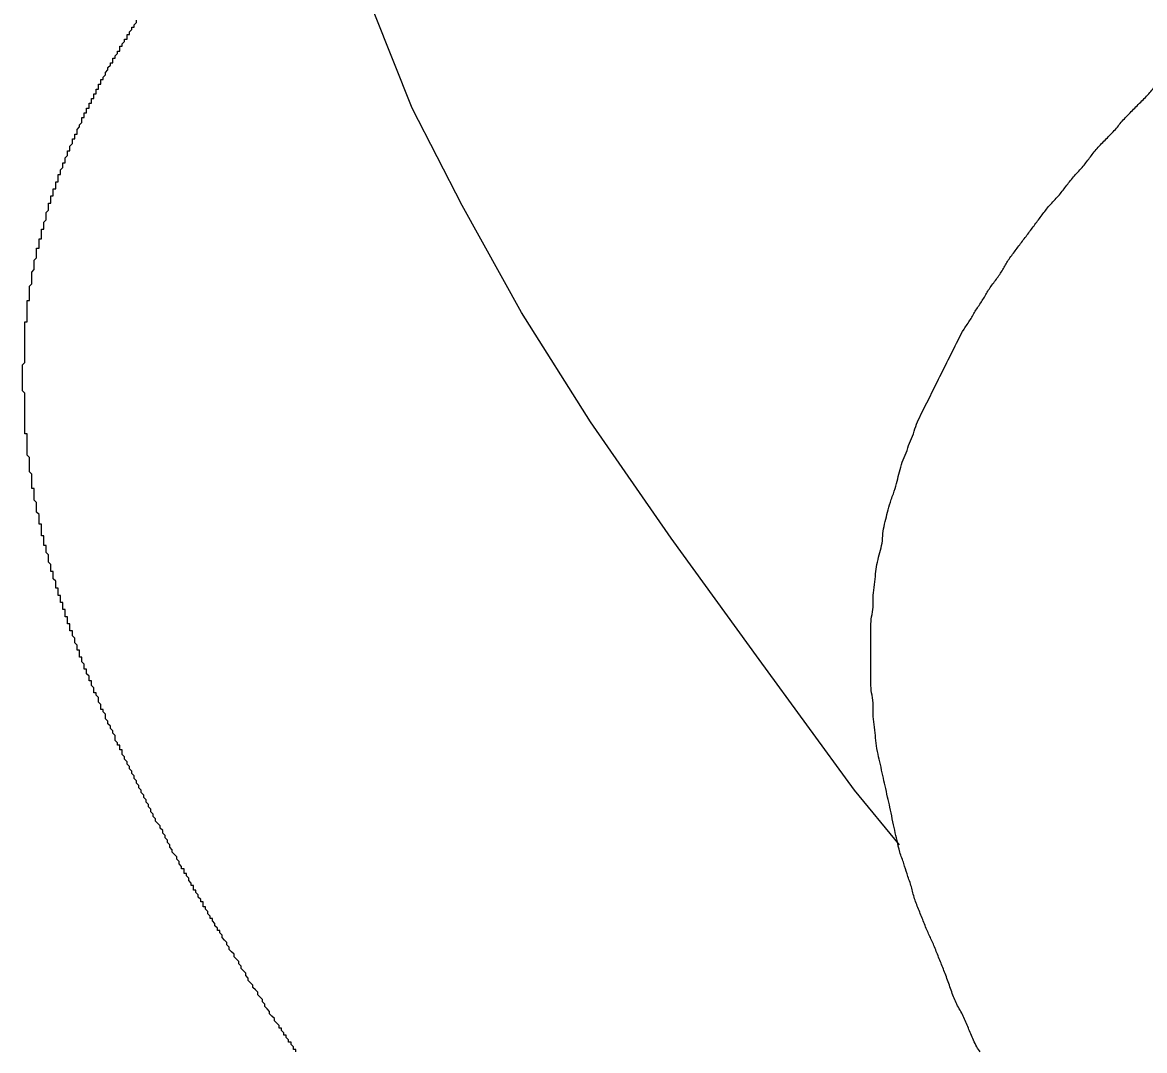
# Model space of a CAD drawing. Extents: x 6707406 to 6714471, y 1868570 to 1872341.
# Drawn here: x 6714210.19 to 6714221.03, y 1870139.82 to 1870149.75 of the extents above; entities that cross this region are included whole.
import ezdxf

# ---------------------------------------------------------------- set-up
doc = ezdxf.new("R2010")
doc.units = 0
doc.layers.add('Nongeo Data(60)', color=7, linetype='Continuous')

msp = doc.modelspace()

# ---------------------------------------------------------------- linework, layer by layer
at = {"layer": 'Nongeo Data(60)'}
for points in [[(6714218.663, 1870141.808), (6714218.227, 1870142.336), (6714217.308, 1870143.599), (6714216.458, 1870144.77), (6714215.677, 1870145.896), (6714215.011, 1870146.952), (6714214.437, 1870147.986), (6714213.955, 1870148.927), (6714213.588, 1870149.846), (6714213.312, 1870150.719), (6714213.174, 1870151.545), (6714213.128, 1870152.005)], [(6714211.015, 1870149.318), (6714211.015, 1870149.318), (6714211.038, 1870149.341), (6714211.038, 1870149.341), (6714211.038, 1870149.364), (6714211.061, 1870149.364), (6714211.061, 1870149.387), (6714211.061, 1870149.387), (6714211.061, 1870149.41), (6714211.084, 1870149.41), (6714211.084, 1870149.433), (6714211.084, 1870149.433), (6714211.107, 1870149.455), (6714211.107, 1870149.455), (6714211.107, 1870149.478), (6714211.13, 1870149.478), (6714211.13, 1870149.501), (6714211.13, 1870149.501), (6714211.13, 1870149.524), (6714211.153, 1870149.524), (6714211.153, 1870149.547), (6714211.153, 1870149.547), (6714211.176, 1870149.57), (6714211.176, 1870149.57), (6714211.176, 1870149.593), (6714211.199, 1870149.593), (6714211.199, 1870149.616), (6714211.199, 1870149.616), (6714211.199, 1870149.639), (6714211.222, 1870149.639), (6714211.222, 1870149.662), (6714211.222, 1870149.662), (6714211.245, 1870149.685), (6714211.245, 1870149.685), (6714211.245, 1870149.708), (6714211.268, 1870149.708), (6714211.268, 1870149.731), (6714211.268, 1870149.731), (6714211.291, 1870149.754), (6714211.291, 1870149.754), (6714211.291, 1870149.777)], [(6714210.671, 1870148.583), (6714210.671, 1870148.583), (6714210.671, 1870148.606), (6714210.671, 1870148.606), (6714210.671, 1870148.629), (6714210.694, 1870148.629), (6714210.694, 1870148.652), (6714210.694, 1870148.652), (6714210.694, 1870148.675), (6714210.717, 1870148.675), (6714210.717, 1870148.698), (6714210.717, 1870148.698), (6714210.717, 1870148.721), (6714210.717, 1870148.721), (6714210.74, 1870148.744), (6714210.74, 1870148.744), (6714210.74, 1870148.766), (6714210.74, 1870148.766), (6714210.763, 1870148.789), (6714210.763, 1870148.789), (6714210.763, 1870148.812), (6714210.763, 1870148.812), (6714210.763, 1870148.835), (6714210.786, 1870148.835), (6714210.786, 1870148.858), (6714210.786, 1870148.858), (6714210.786, 1870148.881), (6714210.809, 1870148.881), (6714210.809, 1870148.904), (6714210.809, 1870148.904), (6714210.809, 1870148.927), (6714210.832, 1870148.927), (6714210.832, 1870148.95), (6714210.832, 1870148.95), (6714210.832, 1870148.973), (6714210.855, 1870148.973), (6714210.855, 1870148.996), (6714210.855, 1870148.996), (6714210.855, 1870149.019), (6714210.878, 1870149.019), (6714210.878, 1870149.042), (6714210.878, 1870149.042), (6714210.878, 1870149.065), (6714210.901, 1870149.065), (6714210.901, 1870149.088), (6714210.901, 1870149.088), (6714210.901, 1870149.111), (6714210.924, 1870149.111), (6714210.924, 1870149.134), (6714210.924, 1870149.134), (6714210.924, 1870149.157), (6714210.946, 1870149.157), (6714210.946, 1870149.18), (6714210.946, 1870149.18), (6714210.946, 1870149.203), (6714210.969, 1870149.203), (6714210.969, 1870149.226), (6714210.969, 1870149.226), (6714210.992, 1870149.249), (6714210.992, 1870149.249), (6714210.992, 1870149.272), (6714210.992, 1870149.272), (6714211.015, 1870149.295), (6714211.015, 1870149.295), (6714211.015, 1870149.318)], [(6714210.395, 1870147.825), (6714210.418, 1870147.848), (6714210.418, 1870147.848), (6714210.418, 1870147.871), (6714210.418, 1870147.894), (6714210.418, 1870147.894), (6714210.418, 1870147.917), (6714210.418, 1870147.917), (6714210.441, 1870147.94), (6714210.441, 1870147.94), (6714210.441, 1870147.963), (6714210.441, 1870147.963), (6714210.441, 1870147.986), (6714210.441, 1870147.986), (6714210.441, 1870148.009), (6714210.464, 1870148.009), (6714210.464, 1870148.032), (6714210.464, 1870148.032), (6714210.464, 1870148.055), (6714210.464, 1870148.055), (6714210.464, 1870148.078), (6714210.487, 1870148.078), (6714210.487, 1870148.1), (6714210.487, 1870148.1), (6714210.487, 1870148.123), (6714210.487, 1870148.123), (6714210.487, 1870148.146), (6714210.51, 1870148.146), (6714210.51, 1870148.169), (6714210.51, 1870148.169), (6714210.51, 1870148.192), (6714210.51, 1870148.192), (6714210.51, 1870148.215), (6714210.533, 1870148.215), (6714210.533, 1870148.238), (6714210.533, 1870148.238), (6714210.533, 1870148.261), (6714210.533, 1870148.261), (6714210.533, 1870148.284), (6714210.556, 1870148.284), (6714210.556, 1870148.307), (6714210.556, 1870148.307), (6714210.556, 1870148.33), (6714210.556, 1870148.33), (6714210.579, 1870148.353), (6714210.579, 1870148.353), (6714210.579, 1870148.376), (6714210.579, 1870148.376), (6714210.579, 1870148.399), (6714210.602, 1870148.399), (6714210.602, 1870148.422), (6714210.602, 1870148.422), (6714210.602, 1870148.445), (6714210.602, 1870148.445), (6714210.625, 1870148.468), (6714210.625, 1870148.468), (6714210.625, 1870148.491), (6714210.625, 1870148.491), (6714210.625, 1870148.514), (6714210.648, 1870148.514), (6714210.648, 1870148.537), (6714210.648, 1870148.537), (6714210.648, 1870148.56), (6714210.648, 1870148.56), (6714210.671, 1870148.583)], [(6714210.258, 1870147.09), (6714210.258, 1870147.09), (6714210.258, 1870147.113), (6714210.258, 1870147.113), (6714210.258, 1870147.136), (6714210.258, 1870147.136), (6714210.258, 1870147.159), (6714210.258, 1870147.159), (6714210.258, 1870147.182), (6714210.258, 1870147.182), (6714210.258, 1870147.205), (6714210.258, 1870147.205), (6714210.28, 1870147.228), (6714210.28, 1870147.228), (6714210.28, 1870147.251), (6714210.28, 1870147.251), (6714210.28, 1870147.274), (6714210.28, 1870147.274), (6714210.28, 1870147.297), (6714210.28, 1870147.297), (6714210.28, 1870147.32), (6714210.28, 1870147.32), (6714210.28, 1870147.343), (6714210.303, 1870147.366), (6714210.303, 1870147.366), (6714210.303, 1870147.389), (6714210.303, 1870147.389), (6714210.303, 1870147.412), (6714210.303, 1870147.412), (6714210.303, 1870147.434), (6714210.303, 1870147.434), (6714210.303, 1870147.457), (6714210.303, 1870147.457), (6714210.326, 1870147.48), (6714210.326, 1870147.48), (6714210.326, 1870147.503), (6714210.326, 1870147.503), (6714210.326, 1870147.526), (6714210.326, 1870147.526), (6714210.326, 1870147.549), (6714210.326, 1870147.549), (6714210.326, 1870147.572), (6714210.349, 1870147.572), (6714210.349, 1870147.595), (6714210.349, 1870147.595), (6714210.349, 1870147.618), (6714210.349, 1870147.618), (6714210.349, 1870147.641), (6714210.349, 1870147.641), (6714210.349, 1870147.664), (6714210.372, 1870147.664), (6714210.372, 1870147.687), (6714210.372, 1870147.687), (6714210.372, 1870147.71), (6714210.372, 1870147.71), (6714210.372, 1870147.733), (6714210.372, 1870147.733), (6714210.372, 1870147.756), (6714210.395, 1870147.756), (6714210.395, 1870147.779), (6714210.395, 1870147.779), (6714210.395, 1870147.802), (6714210.395, 1870147.802), (6714210.395, 1870147.825), (6714210.395, 1870147.825)], [(6714210.189, 1870146.309), (6714210.189, 1870146.309), (6714210.189, 1870146.332), (6714210.189, 1870146.355), (6714210.189, 1870146.355), (6714210.189, 1870146.378), (6714210.189, 1870146.378), (6714210.189, 1870146.401), (6714210.189, 1870146.401), (6714210.189, 1870146.424), (6714210.189, 1870146.424), (6714210.189, 1870146.447), (6714210.189, 1870146.447), (6714210.212, 1870146.47), (6714210.212, 1870146.47), (6714210.212, 1870146.493), (6714210.212, 1870146.493), (6714210.212, 1870146.516), (6714210.212, 1870146.539), (6714210.212, 1870146.539), (6714210.212, 1870146.562), (6714210.212, 1870146.562), (6714210.212, 1870146.585), (6714210.212, 1870146.585), (6714210.212, 1870146.608), (6714210.212, 1870146.608), (6714210.212, 1870146.631), (6714210.212, 1870146.631), (6714210.212, 1870146.654), (6714210.212, 1870146.654), (6714210.212, 1870146.677), (6714210.212, 1870146.677), (6714210.212, 1870146.7), (6714210.212, 1870146.7), (6714210.212, 1870146.723), (6714210.212, 1870146.723), (6714210.212, 1870146.745), (6714210.212, 1870146.768), (6714210.212, 1870146.768), (6714210.212, 1870146.791), (6714210.212, 1870146.791), (6714210.212, 1870146.814), (6714210.212, 1870146.814), (6714210.212, 1870146.837), (6714210.212, 1870146.837), (6714210.212, 1870146.86), (6714210.235, 1870146.86), (6714210.235, 1870146.883), (6714210.235, 1870146.883), (6714210.235, 1870146.906), (6714210.235, 1870146.906), (6714210.235, 1870146.929), (6714210.235, 1870146.929), (6714210.235, 1870146.952), (6714210.235, 1870146.952), (6714210.235, 1870146.975), (6714210.235, 1870146.975), (6714210.235, 1870146.998), (6714210.235, 1870147.021), (6714210.235, 1870147.021), (6714210.235, 1870147.044), (6714210.235, 1870147.044), (6714210.235, 1870147.067), (6714210.258, 1870147.067), (6714210.258, 1870147.09)], [(6714210.258, 1870145.505), (6714210.258, 1870145.528), (6714210.258, 1870145.528), (6714210.258, 1870145.551), (6714210.258, 1870145.551), (6714210.235, 1870145.574), (6714210.235, 1870145.574), (6714210.235, 1870145.597), (6714210.235, 1870145.597), (6714210.235, 1870145.62), (6714210.235, 1870145.643), (6714210.235, 1870145.643), (6714210.235, 1870145.666), (6714210.235, 1870145.666), (6714210.235, 1870145.689), (6714210.235, 1870145.689), (6714210.235, 1870145.712), (6714210.235, 1870145.712), (6714210.235, 1870145.735), (6714210.235, 1870145.758), (6714210.235, 1870145.758), (6714210.235, 1870145.781), (6714210.212, 1870145.781), (6714210.212, 1870145.804), (6714210.212, 1870145.804), (6714210.212, 1870145.827), (6714210.212, 1870145.827), (6714210.212, 1870145.85), (6714210.212, 1870145.85), (6714210.212, 1870145.873), (6714210.212, 1870145.896), (6714210.212, 1870145.896), (6714210.212, 1870145.919), (6714210.212, 1870145.919), (6714210.212, 1870145.942), (6714210.212, 1870145.942), (6714210.212, 1870145.965), (6714210.212, 1870145.965), (6714210.212, 1870145.988), (6714210.212, 1870145.988), (6714210.212, 1870146.011), (6714210.212, 1870146.034), (6714210.212, 1870146.034), (6714210.212, 1870146.057), (6714210.212, 1870146.057), (6714210.212, 1870146.079), (6714210.212, 1870146.079), (6714210.212, 1870146.102), (6714210.212, 1870146.102), (6714210.212, 1870146.125), (6714210.212, 1870146.125), (6714210.212, 1870146.148), (6714210.212, 1870146.148), (6714210.212, 1870146.171), (6714210.189, 1870146.194), (6714210.189, 1870146.194), (6714210.189, 1870146.217), (6714210.189, 1870146.217), (6714210.189, 1870146.24), (6714210.189, 1870146.24), (6714210.189, 1870146.263), (6714210.189, 1870146.263), (6714210.189, 1870146.286), (6714210.189, 1870146.286), (6714210.189, 1870146.309)], [(6714210.418, 1870144.679), (6714210.418, 1870144.679), (6714210.418, 1870144.702), (6714210.395, 1870144.702), (6714210.395, 1870144.724), (6714210.395, 1870144.747), (6714210.395, 1870144.747), (6714210.395, 1870144.77), (6714210.395, 1870144.77), (6714210.395, 1870144.793), (6714210.372, 1870144.793), (6714210.372, 1870144.816), (6714210.372, 1870144.839), (6714210.372, 1870144.839), (6714210.372, 1870144.862), (6714210.372, 1870144.862), (6714210.372, 1870144.885), (6714210.372, 1870144.908), (6714210.349, 1870144.908), (6714210.349, 1870144.931), (6714210.349, 1870144.931), (6714210.349, 1870144.954), (6714210.349, 1870144.954), (6714210.349, 1870144.977), (6714210.349, 1870145), (6714210.349, 1870145), (6714210.326, 1870145.023), (6714210.326, 1870145.023), (6714210.326, 1870145.046), (6714210.326, 1870145.046), (6714210.326, 1870145.069), (6714210.326, 1870145.069), (6714210.326, 1870145.092), (6714210.326, 1870145.115), (6714210.326, 1870145.115), (6714210.303, 1870145.138), (6714210.303, 1870145.138), (6714210.303, 1870145.161), (6714210.303, 1870145.161), (6714210.303, 1870145.184), (6714210.303, 1870145.207), (6714210.303, 1870145.207), (6714210.303, 1870145.23), (6714210.303, 1870145.23), (6714210.303, 1870145.253), (6714210.28, 1870145.253), (6714210.28, 1870145.276), (6714210.28, 1870145.299), (6714210.28, 1870145.299), (6714210.28, 1870145.322), (6714210.28, 1870145.322), (6714210.28, 1870145.345), (6714210.28, 1870145.345), (6714210.28, 1870145.368), (6714210.28, 1870145.368), (6714210.28, 1870145.391), (6714210.258, 1870145.413), (6714210.258, 1870145.413), (6714210.258, 1870145.436), (6714210.258, 1870145.436), (6714210.258, 1870145.459), (6714210.258, 1870145.459), (6714210.258, 1870145.482), (6714210.258, 1870145.482), (6714210.258, 1870145.505)], [(6714210.694, 1870143.806), (6714210.694, 1870143.806), (6714210.671, 1870143.829), (6714210.671, 1870143.829), (6714210.671, 1870143.852), (6714210.671, 1870143.875), (6714210.648, 1870143.875), (6714210.648, 1870143.898), (6714210.648, 1870143.921), (6714210.648, 1870143.921), (6714210.648, 1870143.944), (6714210.625, 1870143.944), (6714210.625, 1870143.967), (6714210.625, 1870143.99), (6714210.625, 1870143.99), (6714210.625, 1870144.013), (6714210.602, 1870144.013), (6714210.602, 1870144.036), (6714210.602, 1870144.058), (6714210.602, 1870144.058), (6714210.602, 1870144.081), (6714210.579, 1870144.081), (6714210.579, 1870144.104), (6714210.579, 1870144.127), (6714210.579, 1870144.127), (6714210.579, 1870144.15), (6714210.556, 1870144.15), (6714210.556, 1870144.173), (6714210.556, 1870144.196), (6714210.556, 1870144.196), (6714210.556, 1870144.219), (6714210.533, 1870144.219), (6714210.533, 1870144.242), (6714210.533, 1870144.265), (6714210.533, 1870144.265), (6714210.533, 1870144.288), (6714210.51, 1870144.288), (6714210.51, 1870144.311), (6714210.51, 1870144.311), (6714210.51, 1870144.334), (6714210.51, 1870144.357), (6714210.51, 1870144.357), (6714210.487, 1870144.38), (6714210.487, 1870144.38), (6714210.487, 1870144.403), (6714210.487, 1870144.426), (6714210.487, 1870144.426), (6714210.487, 1870144.449), (6714210.464, 1870144.449), (6714210.464, 1870144.472), (6714210.464, 1870144.495), (6714210.464, 1870144.495), (6714210.464, 1870144.518), (6714210.464, 1870144.518), (6714210.441, 1870144.541), (6714210.441, 1870144.541), (6714210.441, 1870144.564), (6714210.441, 1870144.587), (6714210.441, 1870144.587), (6714210.441, 1870144.61), (6714210.441, 1870144.61), (6714210.418, 1870144.633), (6714210.418, 1870144.656), (6714210.418, 1870144.656), (6714210.418, 1870144.679)], [(6714211.061, 1870142.887), (6714211.061, 1870142.887), (6714211.061, 1870142.91), (6714211.038, 1870142.933), (6714211.038, 1870142.933), (6714211.038, 1870142.956), (6714211.038, 1870142.956), (6714211.015, 1870142.979), (6714211.015, 1870143.002), (6714211.015, 1870143.002), (6714210.992, 1870143.025), (6714210.992, 1870143.048), (6714210.992, 1870143.048), (6714210.992, 1870143.071), (6714210.969, 1870143.094), (6714210.969, 1870143.094), (6714210.969, 1870143.117), (6714210.946, 1870143.117), (6714210.946, 1870143.14), (6714210.946, 1870143.163), (6714210.946, 1870143.163), (6714210.924, 1870143.186), (6714210.924, 1870143.209), (6714210.924, 1870143.209), (6714210.924, 1870143.232), (6714210.901, 1870143.255), (6714210.901, 1870143.255), (6714210.901, 1870143.278), (6714210.878, 1870143.278), (6714210.878, 1870143.301), (6714210.878, 1870143.324), (6714210.878, 1870143.324), (6714210.855, 1870143.347), (6714210.855, 1870143.37), (6714210.855, 1870143.37), (6714210.855, 1870143.392), (6714210.832, 1870143.392), (6714210.832, 1870143.415), (6714210.832, 1870143.438), (6714210.832, 1870143.438), (6714210.809, 1870143.461), (6714210.809, 1870143.484), (6714210.809, 1870143.484), (6714210.809, 1870143.507), (6714210.786, 1870143.507), (6714210.786, 1870143.53), (6714210.786, 1870143.553), (6714210.786, 1870143.553), (6714210.763, 1870143.576), (6714210.763, 1870143.576), (6714210.763, 1870143.599), (6714210.763, 1870143.622), (6714210.74, 1870143.622), (6714210.74, 1870143.645), (6714210.74, 1870143.668), (6714210.74, 1870143.668), (6714210.74, 1870143.691), (6714210.717, 1870143.691), (6714210.717, 1870143.714), (6714210.717, 1870143.737), (6714210.717, 1870143.737), (6714210.694, 1870143.76), (6714210.694, 1870143.76), (6714210.694, 1870143.783), (6714210.694, 1870143.806)], [(6714211.544, 1870141.923), (6714211.544, 1870141.923), (6714211.544, 1870141.946), (6714211.521, 1870141.969), (6714211.521, 1870141.969), (6714211.521, 1870141.992), (6714211.498, 1870142.015), (6714211.498, 1870142.015), (6714211.475, 1870142.037), (6714211.475, 1870142.06), (6714211.475, 1870142.06), (6714211.452, 1870142.083), (6714211.452, 1870142.106), (6714211.452, 1870142.106), (6714211.429, 1870142.129), (6714211.429, 1870142.152), (6714211.429, 1870142.152), (6714211.406, 1870142.175), (6714211.406, 1870142.198), (6714211.406, 1870142.198), (6714211.383, 1870142.221), (6714211.383, 1870142.244), (6714211.383, 1870142.244), (6714211.36, 1870142.267), (6714211.36, 1870142.29), (6714211.36, 1870142.29), (6714211.337, 1870142.313), (6714211.337, 1870142.336), (6714211.337, 1870142.336), (6714211.314, 1870142.359), (6714211.314, 1870142.382), (6714211.314, 1870142.382), (6714211.291, 1870142.405), (6714211.291, 1870142.428), (6714211.291, 1870142.428), (6714211.268, 1870142.451), (6714211.268, 1870142.474), (6714211.268, 1870142.474), (6714211.245, 1870142.497), (6714211.245, 1870142.497), (6714211.245, 1870142.52), (6714211.222, 1870142.543), (6714211.222, 1870142.543), (6714211.222, 1870142.566), (6714211.199, 1870142.589), (6714211.199, 1870142.589), (6714211.199, 1870142.612), (6714211.176, 1870142.635), (6714211.176, 1870142.635), (6714211.176, 1870142.658), (6714211.153, 1870142.681), (6714211.153, 1870142.681), (6714211.153, 1870142.704), (6714211.153, 1870142.726), (6714211.13, 1870142.726), (6714211.13, 1870142.749), (6714211.13, 1870142.772), (6714211.107, 1870142.772), (6714211.107, 1870142.795), (6714211.107, 1870142.795), (6714211.084, 1870142.818), (6714211.084, 1870142.841), (6714211.084, 1870142.841), (6714211.084, 1870142.864), (6714211.061, 1870142.887)], [(6714212.141, 1870140.889), (6714212.118, 1870140.912), (6714212.118, 1870140.935), (6714212.118, 1870140.935), (6714212.095, 1870140.958), (6714212.095, 1870140.981), (6714212.072, 1870140.981), (6714212.072, 1870141.004), (6714212.049, 1870141.027), (6714212.049, 1870141.05), (6714212.049, 1870141.05), (6714212.026, 1870141.073), (6714212.026, 1870141.096), (6714212.003, 1870141.096), (6714212.003, 1870141.119), (6714211.98, 1870141.142), (6714211.98, 1870141.165), (6714211.98, 1870141.165), (6714211.957, 1870141.188), (6714211.957, 1870141.211), (6714211.934, 1870141.211), (6714211.934, 1870141.234), (6714211.934, 1870141.257), (6714211.911, 1870141.257), (6714211.911, 1870141.28), (6714211.888, 1870141.303), (6714211.888, 1870141.326), (6714211.888, 1870141.326), (6714211.865, 1870141.349), (6714211.865, 1870141.371), (6714211.842, 1870141.371), (6714211.842, 1870141.394), (6714211.842, 1870141.417), (6714211.819, 1870141.417), (6714211.819, 1870141.44), (6714211.796, 1870141.463), (6714211.796, 1870141.463), (6714211.796, 1870141.486), (6714211.773, 1870141.509), (6714211.773, 1870141.532), (6714211.75, 1870141.532), (6714211.75, 1870141.555), (6714211.75, 1870141.578), (6714211.727, 1870141.578), (6714211.727, 1870141.601), (6714211.704, 1870141.624), (6714211.704, 1870141.624), (6714211.704, 1870141.647), (6714211.681, 1870141.67), (6714211.681, 1870141.67), (6714211.681, 1870141.693), (6714211.658, 1870141.716), (6714211.658, 1870141.716), (6714211.635, 1870141.739), (6714211.635, 1870141.762), (6714211.635, 1870141.762), (6714211.613, 1870141.785), (6714211.613, 1870141.808), (6714211.613, 1870141.808), (6714211.59, 1870141.831), (6714211.59, 1870141.854), (6714211.567, 1870141.877), (6714211.567, 1870141.877), (6714211.567, 1870141.9), (6714211.544, 1870141.923)], [(6714212.83, 1870139.833), (6714212.807, 1870139.833), (6714212.807, 1870139.856), (6714212.784, 1870139.879), (6714212.784, 1870139.902), (6714212.761, 1870139.902), (6714212.761, 1870139.925), (6714212.738, 1870139.948), (6714212.738, 1870139.971), (6714212.715, 1870139.971), (6714212.715, 1870139.994), (6714212.692, 1870140.016), (6714212.692, 1870140.039), (6714212.669, 1870140.039), (6714212.669, 1870140.062), (6714212.646, 1870140.085), (6714212.646, 1870140.085), (6714212.623, 1870140.108), (6714212.623, 1870140.131), (6714212.6, 1870140.154), (6714212.6, 1870140.154), (6714212.577, 1870140.177), (6714212.577, 1870140.2), (6714212.554, 1870140.223), (6714212.554, 1870140.223), (6714212.531, 1870140.246), (6714212.531, 1870140.269), (6714212.508, 1870140.292), (6714212.508, 1870140.292), (6714212.508, 1870140.315), (6714212.485, 1870140.338), (6714212.485, 1870140.338), (6714212.462, 1870140.361), (6714212.462, 1870140.384), (6714212.439, 1870140.407), (6714212.439, 1870140.407), (6714212.416, 1870140.43), (6714212.416, 1870140.453), (6714212.393, 1870140.476), (6714212.393, 1870140.476), (6714212.37, 1870140.499), (6714212.37, 1870140.522), (6714212.37, 1870140.522), (6714212.347, 1870140.545), (6714212.347, 1870140.568), (6714212.324, 1870140.591), (6714212.324, 1870140.591), (6714212.301, 1870140.614), (6714212.301, 1870140.637), (6714212.279, 1870140.66), (6714212.279, 1870140.66), (6714212.279, 1870140.683), (6714212.256, 1870140.705), (6714212.256, 1870140.705), (6714212.233, 1870140.728), (6714212.233, 1870140.751), (6714212.21, 1870140.774), (6714212.21, 1870140.774), (6714212.187, 1870140.797), (6714212.187, 1870140.82), (6714212.187, 1870140.82), (6714212.164, 1870140.843), (6714212.164, 1870140.866), (6714212.141, 1870140.889), (6714212.141, 1870140.889)], [(6714212.83, 1870139.81), (6714212.83, 1870139.833)]]:
    msp.add_lwpolyline(points, dxfattribs=at)
msp.add_open_spline([(6714219.444, 1870139.81), (6714219.421, 1870139.833), (6714219.375, 1870139.925), (6714219.329, 1870140.039), (6714219.283, 1870140.154), (6714219.214, 1870140.269), (6714219.168, 1870140.384), (6714219.122, 1870140.522), (6714219.076, 1870140.637), (6714219.03, 1870140.751), (6714218.985, 1870140.866), (6714218.939, 1870140.958), (6714218.893, 1870141.073), (6714218.847, 1870141.188), (6714218.801, 1870141.303), (6714218.778, 1870141.417), (6714218.732, 1870141.532), (6714218.709, 1870141.624), (6714218.663, 1870141.739), (6714218.64, 1870141.854), (6714218.617, 1870141.946), (6714218.594, 1870142.06), (6714218.571, 1870142.175), (6714218.548, 1870142.267), (6714218.525, 1870142.382), (6714218.502, 1870142.474), (6714218.479, 1870142.589), (6714218.456, 1870142.681), (6714218.433, 1870142.795), (6714218.433, 1870142.887), (6714218.41, 1870143.002), (6714218.41, 1870143.094), (6714218.41, 1870143.209), (6714218.387, 1870143.301), (6714218.387, 1870143.392), (6714218.387, 1870143.507), (6714218.387, 1870143.599), (6714218.387, 1870143.691), (6714218.387, 1870143.783), (6714218.387, 1870143.898), (6714218.387, 1870143.99), (6714218.41, 1870144.081), (6714218.41, 1870144.173), (6714218.41, 1870144.265), (6714218.433, 1870144.38), (6714218.433, 1870144.472), (6714218.456, 1870144.564), (6714218.479, 1870144.656), (6714218.502, 1870144.747), (6714218.502, 1870144.839), (6714218.525, 1870144.931), (6714218.548, 1870145.023), (6714218.571, 1870145.115), (6714218.617, 1870145.23), (6714218.64, 1870145.322), (6714218.663, 1870145.413), (6714218.686, 1870145.505), (6714218.732, 1870145.597), (6714218.755, 1870145.689), (6714218.801, 1870145.781), (6714218.824, 1870145.873), (6714218.87, 1870145.965), (6714218.916, 1870146.056), (6714218.962, 1870146.148), (6714219.007, 1870146.24), (6714219.053, 1870146.332), (6714219.099, 1870146.424), (6714219.145, 1870146.516), (6714219.191, 1870146.608), (6714219.237, 1870146.7), (6714219.283, 1870146.791), (6714219.352, 1870146.883), (6714219.398, 1870146.975), (6714219.467, 1870147.067), (6714219.513, 1870147.159), (6714219.582, 1870147.251), (6714219.651, 1870147.343), (6714219.696, 1870147.434), (6714219.765, 1870147.526), (6714219.834, 1870147.618), (6714219.903, 1870147.71), (6714219.972, 1870147.802), (6714220.041, 1870147.894), (6714220.11, 1870147.986), (6714220.202, 1870148.078), (6714220.271, 1870148.169), (6714220.34, 1870148.261), (6714220.431, 1870148.353), (6714220.5, 1870148.445), (6714220.569, 1870148.537), (6714220.661, 1870148.629), (6714220.753, 1870148.721), (6714220.822, 1870148.812), (6714220.914, 1870148.904), (6714221.005, 1870148.996), (6714221.097, 1870149.088), (6714221.166, 1870149.18), (6714221.258, 1870149.272), (6714221.35, 1870149.364), (6714221.419, 1870149.433), (6714221.442, 1870149.455)], degree=3, dxfattribs=at)

doc.saveas('drawing.dxf')
